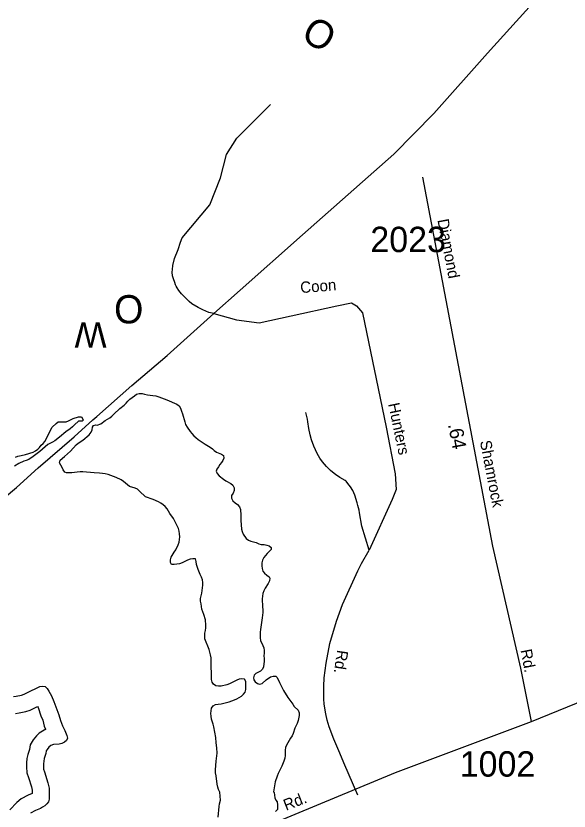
# Model space of a CAD drawing. Extents: x 1945482 to 2853149, y 66427 to 1015778.
# Drawn here: x 2341328 to 2344542, y 222934 to 227554 of the extents above; entities that cross this region are included whole.
import ezdxf

# ---------------------------------------------------------------- set-up
doc = ezdxf.new("R2010")
doc.units = 0
for name, color, linetype in [('Old_Level_10', 7, 'Continuous'), ('Old_Level_11', 7, 'Continuous'), ('Old_Level_17', 7, 'Continuous'), ('Old_Level_22', 7, 'Continuous'), ('Old_Level_32', 7, 'Continuous'), ('Old_Level_35', 7, 'Continuous'), ('Old_Level_44', 7, 'Continuous'), ('Old_Level_60', 7, 'Continuous'), ('Old_Level_61', 7, 'Continuous'), ('Old_Level_8', 7, 'Continuous')]:
    doc.layers.add(name, color=color, linetype=linetype)

msp = doc.modelspace()

# ---------------------------------------------------------------- linework, layer by layer
at = {"layer": 'Old_Level_32'}
for points in [[(2344322.6, 223454.1), (2345150.5, 223791.4), (2346439.9, 224294.5), (2349181.6, 225375.9), (2354477.1, 227486.3)], [(2344322.6, 223454.1), (2344261.5, 223765.6), (2344099.2, 224472.7), (2343691.9, 226616.9)], [(2341788, 222457.5), (2342492.5, 222727.1), (2343533, 223159.2), (2344322.6, 223454.1)]]:
    msp.add_lwpolyline(points, dxfattribs=at)
at = {"layer": 'Old_Level_35'}
for points in [[(2342293.1, 226265.7), (2342455.3, 226457.2), (2342516.8, 226613.8), (2342550.4, 226748.1), (2342611.9, 226843.2), (2342706.9, 226938.3), (2342807.6, 227039)], [(2342478.5, 225824.7), (2342448.9, 225831.9), (2342412.9, 225846), (2342386.4, 225859.2), (2342350.3, 225881.6), (2342334, 225894.5), (2342316.1, 225912.4), (2342289.2, 225940), (2342273.4, 225959.6), (2342264.8, 225973.6), (2342258.6, 225984), (2342255.1, 225992.6), (2342251, 226004.5), (2342243.9, 226027.2), (2342238.4, 226044.6), (2342236.2, 226064.5), (2342236.8, 226080.6), (2342238.9, 226103.2), (2342249, 226145.1), (2342269.5, 226197.7), (2342284.9, 226239.9), (2342293.1, 226265.7)], [(2342478.5, 225824.7), (2342609.2, 225788.9), (2342741.8, 225771.6), (2342926.3, 225811.9), (2343191.5, 225869.6), (2343277.9, 225886.9), (2343306.8, 225869.6), (2343341.4, 225829.3), (2343479.7, 225165.8), (2343531.6, 224894.7), (2343537.4, 224802.4), (2343514.3, 224744.7), (2343381, 224450.7)], [(2343381, 224450.7), (2343337.3, 224589.2), (2343323.7, 224666.5), (2343321.4, 224682.6), (2343314.9, 224710.4), (2343310.5, 224726.2), (2343296.1, 224770.3), (2343284.7, 224796.6), (2343271.8, 224818.5), (2343257.2, 224837.7), (2343246.9, 224850.3), (2343242.8, 224854.2), (2343240.9, 224855.5), (2343210.6, 224872.9), (2343184.3, 224890.7), (2343166.6, 224903), (2343156, 224912.2), (2343131.7, 224935.8), (2343109.4, 224962.7), (2343093.1, 224985.1), (2343077.6, 225012.3), (2343058.3, 225055.1), (2343045.9, 225091.1), (2343038.3, 225121.2), (2343030.5, 225157.9), (2343023.9, 225196.4), (2343021.4, 225210.7), (2343013.2, 225250.2)], [(2343313.9, 223027.5), (2343232.2, 223215.1), (2343209.4, 223270.9), (2343174.1, 223352.3), (2343147.3, 223424), (2343136.6, 223461.8), (2343127.5, 223499.7), (2343119.1, 223554.8), (2343116, 223585.7), (2343115.9, 223659.5), (2343119.1, 223709.2), (2343129.6, 223794.1), (2343151.5, 223907.2), (2343189.9, 224038.8), (2343225.1, 224135.2), (2343314.4, 224330.4), (2343336.1, 224373.3), (2343381, 224450.7)]]:
    msp.add_lwpolyline(points, dxfattribs=at)
at = {"layer": 'Old_Level_44'}
msp.add_lwpolyline([(2341197.5, 224704), (2341331.3, 224815.3), (2341456.8, 224928.3), (2341665.5, 225108.5), (2341775.5, 225206.7), (2341797.1, 225226), (2342002, 225406.1), (2342207.1, 225580.3), (2342478.5, 225824.7), (2342630.1, 225961.1), (2342993.5, 226281.7), (2343523.2, 226751), (2343755.7, 226988), (2344068.1, 227336.8), (2344420.4, 227728.9)], dxfattribs=at)
at = {"layer": 'Old_Level_60'}
for points in [[(2342020, 224810.7), (2341988, 224820.7), (2341975.2, 224829.6), (2341964.5, 224840.3), (2341952, 224850.2), (2341938.5, 224858.2), (2341910, 224873), (2341879, 224884.5), (2341863.2, 224889.5), (2341847.2, 224893.4), (2341831, 224896.1), (2341814.2, 224898), (2341781.7, 224898.7), (2341717, 224905), (2341700.5, 224905.3), (2341684.5, 224904), (2341653.5, 224899.6), (2341621, 224899.5), (2341611, 224903.2), (2341602.2, 224916.2), (2341596, 224930.8), (2341587.7, 224943.5), (2341581.7, 224957.9), (2341584.5, 224973.3), (2341610, 224993.8), (2341645.5, 225025.9), (2341678.5, 225061.4), (2341690, 225071.6), (2341715.5, 225089.8), (2341753.5, 225120), (2341765, 225136.3), (2341771, 225150.2), (2341772.5, 225165.7), (2341779, 225174.1), (2341791.7, 225179.3), (2341799.5, 225175.9), (2341821.5, 225185), (2341847, 225203.7), (2341872.7, 225220), (2341885.2, 225229.3), (2341897, 225239.8), (2341931.2, 225274.1), (2341956.2, 225292.4), (2341968.5, 225303.9), (2341978.7, 225316.2), (2341990.5, 225327.2), (2342016.7, 225346.5), (2342029.2, 225357), (2342044, 225360.2), (2342060.7, 225359.8), (2342075.5, 225355.7), (2342091.5, 225352.5), (2342124, 225349.7), (2342141, 225347.2), (2342157.5, 225342), (2342189.7, 225328.8), (2342205, 225323.4), (2342263.2, 225298.3), (2342275.7, 225288.1), (2342283.2, 225274.4), (2342290.2, 225258.2), (2342296, 225242.3), (2342308.5, 225195.6), (2342313.7, 225181.2), (2342322.5, 225165.8), (2342340.2, 225139.6), (2342349.7, 225127.4), (2342362, 225114.4), (2342373, 225104.1), (2342387, 225093.1), (2342427.2, 225066.5), (2342455.5, 225049), (2342469, 225039.6), (2342480.5, 225029.3), (2342493, 225020.4), (2342522, 225007.9), (2342534, 225000), (2342536, 224985.6), (2342530.7, 224971.4), (2342522, 224958.8), (2342512, 224947.5), (2342504.2, 224933.7), (2342495, 224921.5), (2342491, 224909.5), (2342496.2, 224895.1), (2342508, 224883.1), (2342533.5, 224862.6), (2342547, 224853), (2342577, 224837.3), (2342588.2, 224827.2), (2342596.5, 224813.1), (2342596.2, 224796.4), (2342589.7, 224782), (2342581, 224767.8), (2342581.2, 224751.7), (2342588.5, 224736.8), (2342601, 224724.7), (2342615, 224714.9), (2342627, 224702.5), (2342632, 224687.1)], [(2341325, 224990.1), (2341339.2, 224995.8), (2341359, 225000), (2341383.7, 225006.6), (2341427.5, 225020.5), (2341441.2, 225027.6), (2341454.2, 225036.4), (2341465.5, 225047.4), (2341475.2, 225059.5), (2341486, 225070), (2341495.5, 225081.8), (2341503.5, 225094.6), (2341522, 225136.7), (2341538.5, 225164.2), (2341561, 225186.5), (2341573.5, 225195.5), (2341619.2, 225196.8), (2341633.7, 225202.3), (2341661.2, 225215.1), (2341691, 225225.7), (2341706, 225224.9), (2341708.2, 225224.2), (2341718, 225208.2), (2341718.5, 225205.8), (2341712.5, 225200.3), (2341691.2, 225199.8), (2341667.2, 225178), (2341655.5, 225166.2), (2341643, 225156), (2341617.2, 225137.3), (2341580.5, 225105.9), (2341554.7, 225086.1), (2341541, 225078.1), (2341513.5, 225063.7), (2341466, 225023.6), (2341435.5, 225000), (2341428, 224994.3), (2341402.2, 224977.9), (2341387.7, 224971.3), (2341373.2, 224967.1), (2341345, 224954.6), (2341319, 224937.8)], [(2342597, 223580.7), (2342611, 223587), (2342625.5, 223594), (2342638.5, 223602.4), (2342649.5, 223613.4), (2342659.5, 223625.8), (2342664, 223641.1), (2342663.5, 223656.5), (2342664, 223672.4), (2342663.2, 223687.8), (2342655.2, 223700.9), (2342640.5, 223703.1), (2342625.7, 223700.8), (2342610.7, 223695.2), (2342596, 223688.1), (2342568.2, 223672.9), (2342554, 223668.1), (2342520.7, 223661.1), (2342504.2, 223660.1), (2342488.5, 223662), (2342476.5, 223671.2), (2342467.2, 223684.3), (2342464.5, 223699.1), (2342463.5, 223715.8), (2342463, 223792.7), (2342461.5, 223825.2), (2342458.5, 223842.1), (2342450.5, 223873.8), (2342426, 223935), (2342425.5, 223951.8), (2342426.2, 223968.6), (2342429.5, 223983.6), (2342431.7, 223998.8), (2342431.7, 224014.6), (2342428.5, 224045.6), (2342419.5, 224076.8), (2342408, 224108.5), (2342405.5, 224123.3), (2342404.5, 224138.5), (2342401, 224153.7), (2342401, 224169.3), (2342407, 224200.1), (2342411.7, 224231.7), (2342413.5, 224247.1), (2342413.2, 224263), (2342411.2, 224278), (2342406.5, 224293.7), (2342399.2, 224308.3), (2342386.5, 224337.4), (2342377.2, 224368), (2342375, 224384.2), (2342371.5, 224399.6), (2342356.2, 224400.6), (2342341, 224397.4), (2342324.5, 224392.2), (2342308.5, 224384.7), (2342294.2, 224376.9), (2342279, 224370.8), (2342263.2, 224368.1), (2342247.7, 224366.5), (2342232.5, 224367.9), (2342226, 224378.1), (2342225.7, 224394.3), (2342230, 224410.1), (2342246.5, 224439.1), (2342256.2, 224453.2), (2342270.7, 224482), (2342275.7, 224496.6), (2342279, 224513.1), (2342279.2, 224528.1), (2342278.2, 224544.3), (2342276, 224560.6), (2342272, 224575.4), (2342251.5, 224619.4), (2342243, 224634.7), (2342222.7, 224663.6), (2342207, 224690.3), (2342195.5, 224703.9), (2342183.7, 224713.7), (2342170.5, 224723.1), (2342156.2, 224731.3), (2342125.5, 224744.8), (2342080, 224760.4), (2342046.7, 224793), (2342033.7, 224803.9), (2342020, 224810.7)], [(2342632, 224687.1), (2342633.7, 224654.2), (2342634.2, 224621.8), (2342638.2, 224573), (2342642, 224558.5), (2342649, 224544.1), (2342666, 224518.3), (2342678.7, 224509), (2342693.5, 224502.8), (2342723.7, 224494), (2342738.5, 224487.3), (2342753, 224482.8), (2342769.2, 224482.4), (2342785.2, 224479.9), (2342800, 224476.3), (2342811.7, 224466.2), (2342810, 224454.7), (2342800, 224443), (2342788.5, 224431.9), (2342768, 224407.2), (2342760.5, 224393.2), (2342757.5, 224376.8), (2342757.5, 224359.8), (2342758.7, 224343), (2342763, 224328.4), (2342772.7, 224315.9), (2342785.5, 224305.4), (2342799, 224296.1), (2342803.5, 224288.2), (2342800.7, 224271.9), (2342794.2, 224256.9), (2342775.5, 224228.6), (2342767.5, 224214.6), (2342762.7, 224199.3), (2342759.7, 224183.5), (2342758.5, 224167.3), (2342759, 224152.2), (2342760.7, 224136.3), (2342761.5, 224089.1), (2342760.5, 224072.2), (2342758.5, 224057), (2342748, 223988.9), (2342747.7, 223973.2), (2342746.5, 223957.9), (2342747.2, 223940.6), (2342749, 223925.3), (2342762.7, 223896.4), (2342767.7, 223882), (2342769.2, 223866.8), (2342769.5, 223851.6), (2342768.5, 223835.9), (2342770.5, 223820.5), (2342770.5, 223804.6), (2342767.2, 223773.3), (2342760.5, 223758.7), (2342749.2, 223747.3), (2342722.5, 223734), (2342711.5, 223723.6), (2342707.7, 223708.9), (2342710, 223697.8), (2342718.7, 223685), (2342730.5, 223675.1), (2342743.7, 223671.5), (2342758.7, 223675.3), (2342781.7, 223696.6), (2342807.5, 223714), (2342822, 223718.3), (2342837.7, 223719), (2342846.2, 223711.5), (2342859.5, 223680.9), (2342882.5, 223635.9), (2342907.7, 223594.1), (2342936.5, 223555), (2342945, 223542.1), (2342967.2, 223520), (2342973.7, 223505.6), (2342974.2, 223490.4), (2342967.7, 223460), (2342962.7, 223444), (2342949, 223416.1), (2342939, 223385.4), (2342932, 223371.9), (2342922.7, 223358.6), (2342899.7, 223318.3), (2342894.2, 223303.2), (2342891.7, 223287.8), (2342891.2, 223257.1), (2342889.7, 223241.1), (2342885.2, 223224.8), (2342873.5, 223195.4), (2342852, 223152), (2342845.7, 223137), (2342834.5, 223103.5), (2342827.5, 223070.5), (2342824.5, 223046), (2342827.5, 223042.4), (2342833, 223012), (2342838.7, 222998.1), (2342846, 222988.9), (2342847, 222971.5)], [(2341312.7, 223599.3), (2341328.7, 223601.8), (2341359.7, 223608.9), (2341376.2, 223614), (2341392, 223620.9), (2341466, 223657.6), (2341481.2, 223660.8), (2341496.7, 223657.8), (2341509.7, 223646.5), (2341519.5, 223631.8), (2341534, 223603.4), (2341547.7, 223571.8), (2341565, 223523.8), (2341577.5, 223493), (2341586, 223460.1), (2341598.5, 223430.4), (2341612.7, 223401.8), (2341623.2, 223373.4), (2341626.7, 223358.7), (2341622.5, 223345.2), (2341610, 223334.1), (2341594.5, 223326.8), (2341578.7, 223323.1), (2341545.2, 223320.5), (2341530.5, 223316)], [(2342503.2, 222898.8), (2342508.2, 222960.6), (2342510.2, 222976.5), (2342517, 222997.3), (2342512.5, 223045), (2342505.5, 223059.1), (2342501.2, 223073.7), (2342497.5, 223091.2), (2342491, 223140.2), (2342488, 223156.7), (2342488, 223173.5), (2342490.7, 223224), (2342496.5, 223271.2), (2342495.5, 223301.6), (2342491.2, 223331.5), (2342488.7, 223362.2), (2342484.2, 223393.9), (2342477, 223424.7), (2342474.5, 223439.5), (2342465, 223469.3), (2342462, 223485.7), (2342461, 223501.4), (2342461.5, 223516.8), (2342465, 223533), (2342474.2, 223546), (2342487.7, 223553.6), (2342503.5, 223555.4), (2342519.5, 223558.4), (2342566.5, 223569.5), (2342597, 223580.7)], [(2341530.5, 223316), (2341518.7, 223304.9), (2341509, 223293), (2341504.2, 223284.8), (2341501.2, 223269.5), (2341492.5, 223240.1), (2341489.2, 223224), (2341487.5, 223209), (2341487.2, 223193.7), (2341488.5, 223177.6), (2341494.2, 223161.9), (2341513.7, 223098.9), (2341520, 223067.9), (2341521.2, 223037.1), (2341521, 223004.6), (2341516, 222988.8), (2341508.2, 222975.8), (2341495.7, 222966), (2341483, 222957.2), (2341469.7, 222949.7), (2341441, 222937.1), (2341412.5, 222922.8)], [(2342847, 222971.5), (2342848.5, 222958.8), (2342847, 222943.6), (2342836.5, 222932.7)]]:
    msp.add_lwpolyline(points, dxfattribs=at)
at = {"layer": 'Old_Level_61'}
msp.add_line((2341501.8, 223410.1), (2341462.9, 223387.6), dxfattribs=at)
for points in [[(2341325, 223501.6), (2341347.4, 223505.1), (2341385.3, 223513.8), (2341410.6, 223521.6), (2341433.6, 223531.7), (2341453.6, 223541.6), (2341456.2, 223535.5), (2341473, 223488.6), (2341483.8, 223462.1), (2341492.5, 223428.5), (2341500.4, 223409.7), (2341501.8, 223410.1)], [(2341462.9, 223387.6), (2341446.6, 223372.2), (2341427.8, 223349.2), (2341410.8, 223319.9), (2341405.6, 223293.1), (2341396.9, 223263.9), (2341392, 223239.5), (2341389.2, 223215.5), (2341388.8, 223190.7), (2341391.4, 223156.4), (2341401, 223130.4), (2341418.3, 223074.6), (2341422, 223056.1), (2341422.8, 223036.6), (2341399.1, 223026.2), (2341357.5, 223005.3), (2341332.3, 222983.7), (2341292.8, 222941)]]:
    msp.add_lwpolyline(points, dxfattribs=at)

# ---------------------------------------------------------------- texts
at = {"layer": 'Old_Level_10'}
msp.add_text('Hunters', height=65.62, rotation=281.7656, dxfattribs=at).set_placement((2343490.5, 225299.7))
at = {"layer": 'Old_Level_11'}
for s, rotation, p in [('Diamond', 280.8525, (2343776.5, 226368.6)), ('Shamrock', 280.9146, (2344023.6, 225082.4)), ('Rd.', 280.8415, (2344259.4, 223869.4)), ('Rd.', 21.3636, (2342897.2, 222935.9))]:
    msp.add_text(s, height=65.62, rotation=rotation, dxfattribs=at).set_placement(p)
at = {"layer": 'Old_Level_17'}
msp.add_text('.64', height=82.02, rotation=280.7566, dxfattribs=at).set_placement((2343837.9, 225180.7))
at = {"layer": 'Old_Level_22'}
for s, height, rotation, p in [('O', 164, 329.028, (2342975.9, 227421.9)), ('W', 147.6, 180, (2341854.9, 225773.5))]:
    msp.add_text(s, height=height, rotation=rotation, dxfattribs=at).set_placement(p)
msp.add_text('O', height=164, dxfattribs=at).set_placement((2341897.9, 225767.9))
at = {"layer": 'Old_Level_35'}
for s, rotation, p in [('Coon', 4.4778, (2342982.2, 225943.5)), ('Rd.', 261.5656, (2343194.4, 223873.3))]:
    msp.add_text(s, height=65.62, rotation=rotation, dxfattribs=at).set_placement(p)
at = {"layer": 'Old_Level_8'}
for s, p in [('2023', (2343387.1, 226181.7)), ('1002', (2343906.3, 223134.5))]:
    msp.add_text(s, height=147.64, dxfattribs=at).set_placement(p)

doc.saveas('drawing.dxf')
